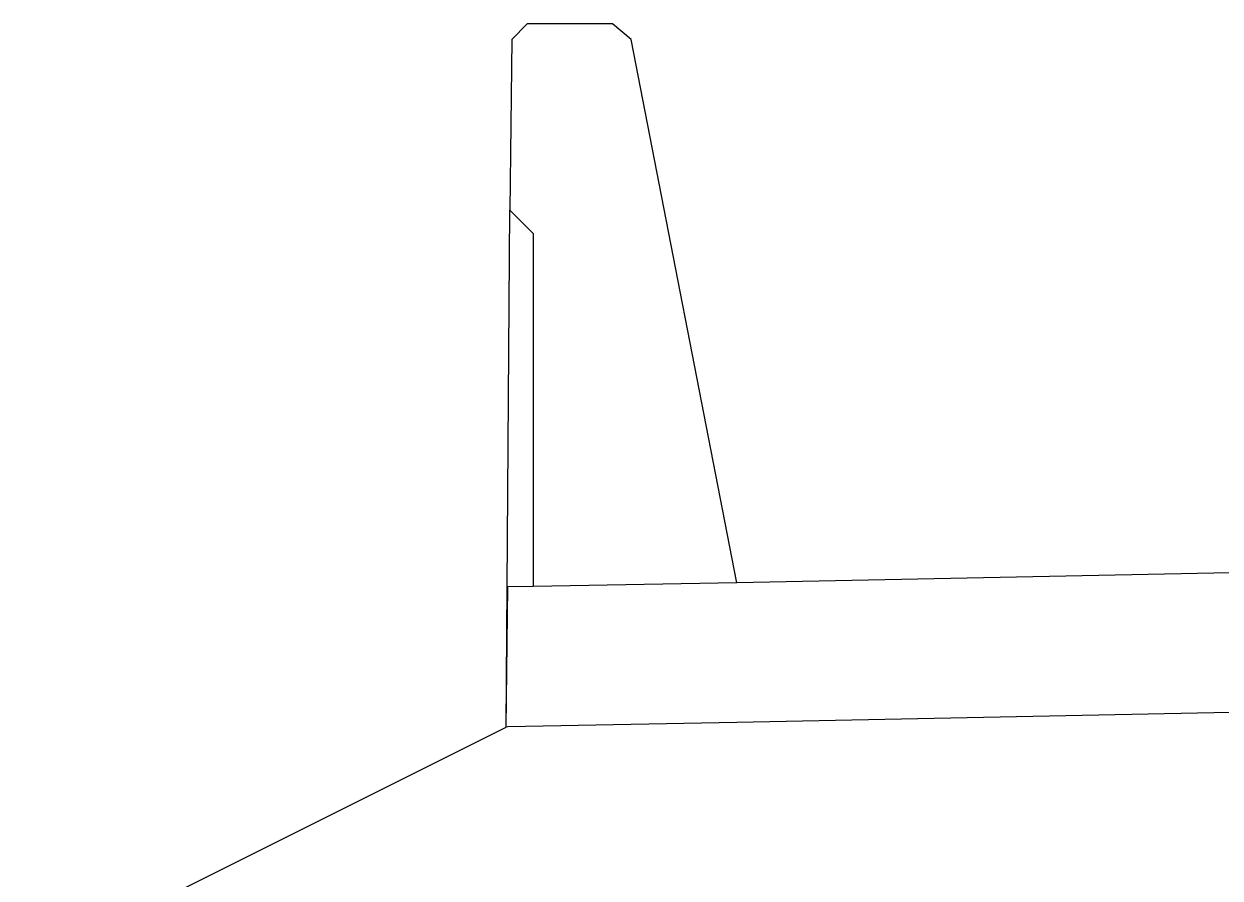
# Model space of a CAD drawing. Extents: x 1574 to 14903, y 7971 to 16537.
# Drawn here: x 12974.17 to 12980.59, y 8007.97 to 8012.56 of the extents above; entities that cross this region are included whole.
import ezdxf

# ---------------------------------------------------------------- set-up
doc = ezdxf.new("R2010")
doc.units = 0
doc.layers.add('DESIGN - SURFACE - Bridge Surface Construction Lines', color=7, linetype='Continuous')
doc.layers.add('DESIGN - TYPICAL - Finished Grade and Subgrade', color=7, linetype='Continuous')

msp = doc.modelspace()

# ---------------------------------------------------------------- linework, layer by layer
at = {"layer": 'DESIGN - SURFACE - Bridge Surface Construction Lines'}
for p, q in [((12978, 8009.5588), (12977.4329, 8012.4755)), ((12976.7617, 8008.784), (12976.7817, 8011.5588)), ((12976.7817, 8011.5588), (12976.9067, 8011.4338)), ((12976.9067, 8011.4338), (12976.9067, 8009.5388))]:
    msp.add_line(p, q, dxfattribs=at)
at = {"layer": 'DESIGN - TYPICAL - Finished Grade and Subgrade'}
for p, q in [((12976.875, 8012.5588), (12976.7917, 8012.4755)), ((12977.3333, 8012.5588), (12976.875, 8012.5588)), ((12977.4329, 8012.4755), (12977.3333, 8012.5588)), ((12976.7917, 8012.4755), (12976.7817, 8011.5588)), ((12988, 8009.7588), (12978, 8009.5588)), ((12976.7617, 8008.784), (12976.7717, 8009.5361)), ((12976.9067, 8009.5388), (12976.7717, 8009.5361)), ((12978, 8009.5588), (12976.9067, 8009.5388)), ((12988, 8009.0088), (12978, 8008.8088)), ((12969.1991, 8005), (12976.7617, 8008.784)), ((12976.7717, 8008.7842), (12976.7617, 8008.784)), ((12978, 8008.8088), (12976.7717, 8008.7842))]:
    msp.add_line(p, q, dxfattribs=at)

doc.saveas('drawing.dxf')
